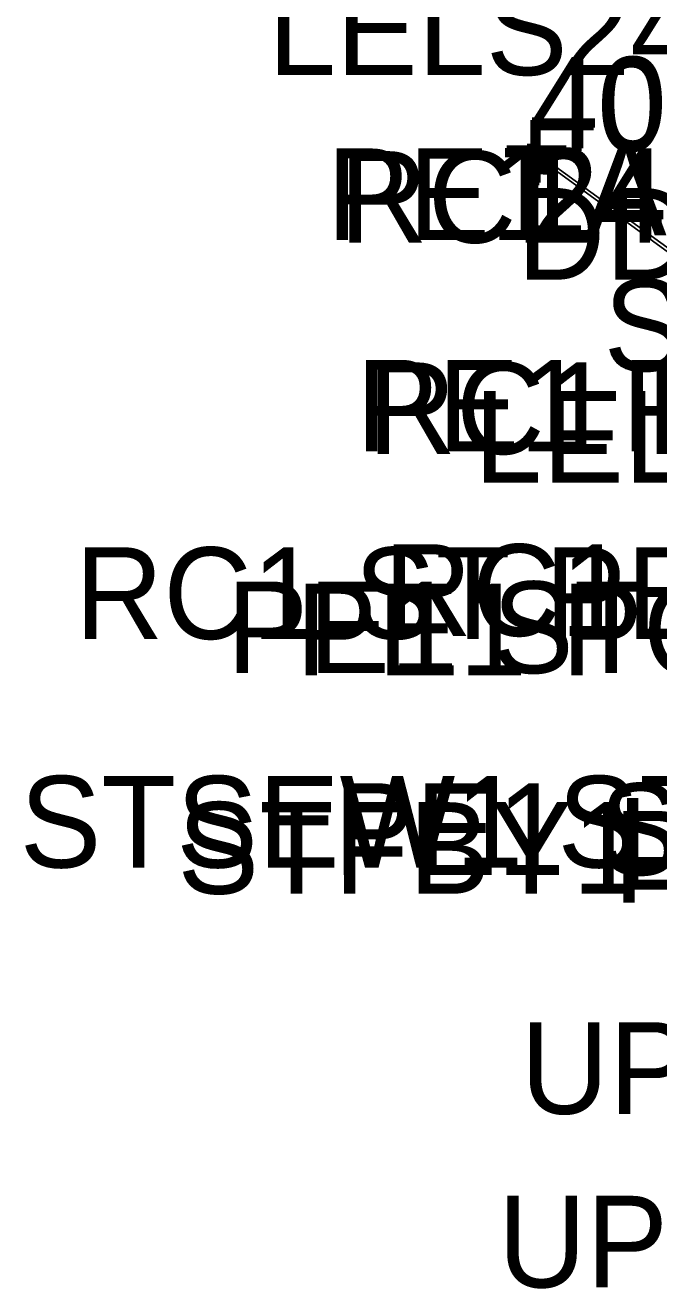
# Model space of a CAD drawing. Extents: x 1040177 to 1042343, y 1125540 to 1129143.
# Drawn here: x 1041163.9 to 1041233.1, y 1126381.5 to 1126519.3 of the extents above; entities that cross this region are included whole.
import ezdxf

# ---------------------------------------------------------------- set-up
doc = ezdxf.new("R2010")
doc.units = 0
for name, color, linetype in [('CDEFAULT', 7, 'Continuous'), ('COCOD', 7, 'Continuous'), ('COELE', 7, 'Continuous'), ('COPNT', 7, 'Continuous'), ('PE', 7, 'Continuous'), ('RC', 7, 'Continuous')]:
    doc.layers.add(name, color=color, linetype=linetype)

msp = doc.modelspace()

# ---------------------------------------------------------------- linework, layer by layer
at = {"layer": 'PE'}
msp.add_lwpolyline([(1041250.98, 1126482.83), (1041219.1, 1126505.9)], dxfattribs=at)
at = {"layer": 'RC'}
msp.add_lwpolyline([(1041251.71, 1126462.37), (1041251.62, 1126462.7), (1041253.04, 1126464.64), (1041254.11, 1126466.78), (1041254.81, 1126469.07), (1041255.13, 1126471.45), (1041255.04, 1126473.85), (1041254.56, 1126476.2), (1041253.69, 1126478.43), (1041252.47, 1126480.5), (1041250.92, 1126482.33), (1041250.68, 1126482.55), (1041218.94, 1126505.61)], dxfattribs=at)

# ---------------------------------------------------------------- texts
at = {"layer": 'CDEFAULT'}
for height, p in [(10, (1041215.67, 1126500.61)), (10, (1041215.84, 1126500.9)), (0.0781, (1041219.09, 1126505.86)), (0.0781, (1041218.92, 1126505.58))]:
    msp.add_text('+', height=height, dxfattribs=at).set_placement(p)
at = {"layer": 'COCOD'}
for s, height, p in [('LELS', 10, (1041190.43, 1126513.91)), ('PE1', 10, (1041196.82, 1126495.9)), ('LAWE2 LELB2', 10, (1041217.61, 1126496.41)), ('PE1', 0.0781, (1041218.97, 1126505.82)), ('RC1', 10, (1041198.23, 1126495.61)), ('RC1', 0.0781, (1041218.81, 1126505.54)), ('DD JPT 4847', 10, (1041217.61, 1126491.59)), ('STDSW1', 10, (1041227.08, 1126481.6)), ('PE1 PT', 10, (1041200.04, 1126472.83)), ('RC1 PT', 10, (1041201.32, 1126472.55)), ('LELS', 10, (1041212.93, 1126469.44)), ('RC1 ST PE1', 10, (1041169.36, 1126452.37)), ('RC1 PC', 10, (1041203.05, 1126452.7)), ('PE1 ST', 10, (1041185.91, 1126448.64)), ('PE1 PC', 10, (1041193.45, 1126448.39)), ('STSEW1 ST STDSW1', 10, (1041163.33, 1126427.42)), ('PE1 ST', 10, (1041197.59, 1126426.61)), ('STFBY1 ST STDSY1', 10, (1041180.55, 1126424.56)), ('LELB ST LAWA ST', 10, (1041228.53, 1126425.01)), ('PE1 PELB1', 10, (1041228.13, 1126423.59)), ('UPL UEO UEO1 ST', 10, (1041218, 1126400.54)), ('UPGW ST JPT 4867', 10, (1041215.53, 1126381.6))]:
    msp.add_text(s, height=height, dxfattribs=at).set_placement(p)
at = {"layer": 'COELE'}
for s, height, p in [('402.712', 10, (1041218.94, 1126505.61)), ('402.646', 10, (1041219.1, 1126505.9)), ('402.646', 0.0781, (1041219.1, 1126505.9)), ('402.712', 0.0781, (1041218.94, 1126505.61))]:
    msp.add_text(s, height=height, dxfattribs=at).set_placement(p)
at = {"layer": 'COPNT'}
for s, height, p in [('2445', 10, (1041222.55, 1126513.91)), ('2443', 0.0781, (1041219.1, 1126505.82)), ('2443', 10, (1041219.1, 1126495.9)), ('2442', 0.0781, (1041218.94, 1126505.54)), ('2442', 10, (1041218.94, 1126495.61))]:
    msp.add_text(s, height=height, dxfattribs=at).set_placement(p)

doc.saveas('drawing.dxf')
